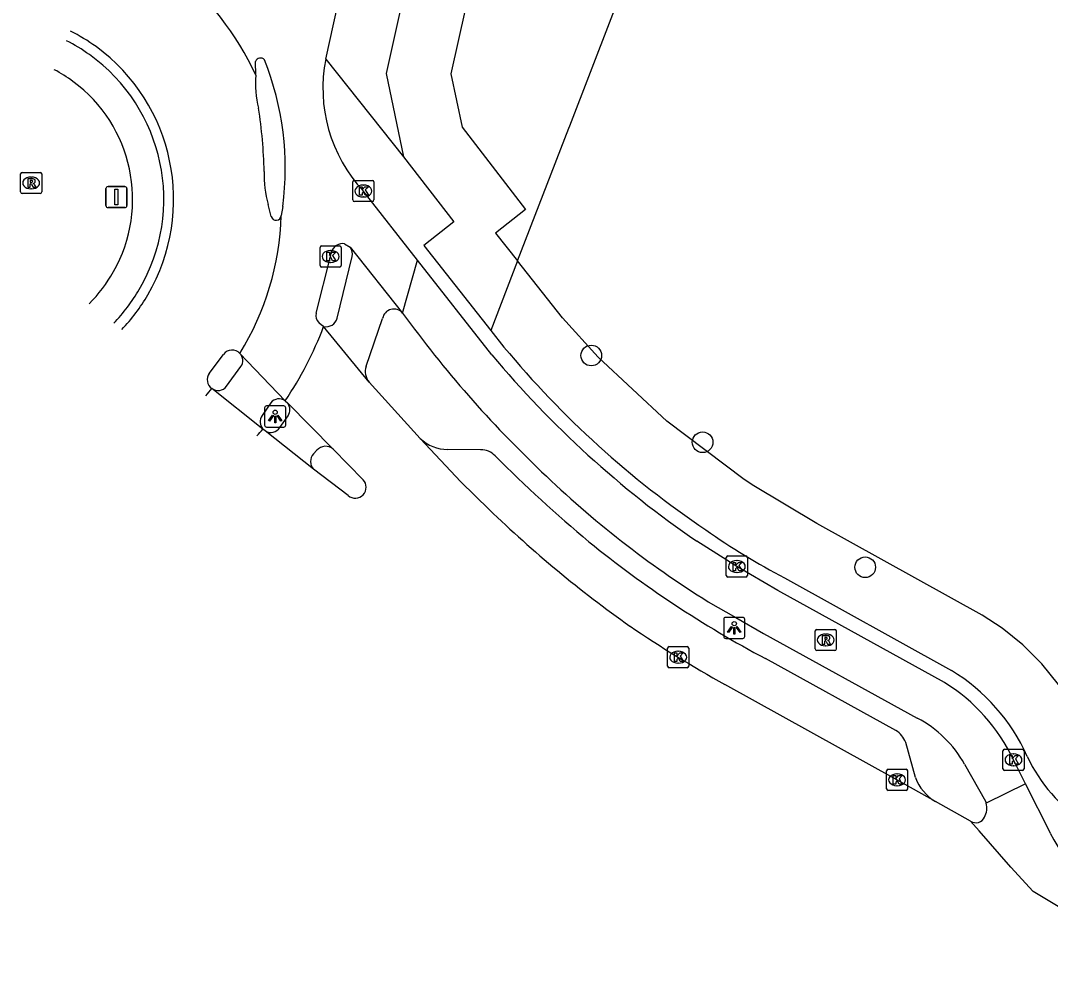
# Model space of a CAD drawing. Extents: x 163268 to 164360, y 381529 to 382285.
# Drawn here: x 163267.69 to 163316.44, y 381603.05 to 381648.21 of the extents above; entities that cross this region are included whole.
import ezdxf

# ---------------------------------------------------------------- set-up
doc = ezdxf.new("R2010")
doc.units = 0
for name, color, linetype in [('IMGEO_Boom', 7, 'Continuous'), ('IMGEO_Fietspad_gesloten', 7, 'Continuous'), ('IMGEO_Groenvoorziening', 7, 'Continuous'), ('IMGEO_Kolk', 7, 'Continuous'), ('IMGEO_Lichtpunt', 7, 'Continuous'), ('IMGEO_Loofbos', 7, 'Continuous'), ('IMGEO_Parkeervlak_open', 7, 'Continuous'), ('IMGEO_Rijbaan_lokaal_gesloten', 7, 'Continuous'), ('IMGEO_Rioolput', 7, 'Continuous'), ('IMGEO_Verkeersbordpaal', 7, 'Continuous'), ('IMGEO_Verkeerseiland_open', 7, 'Continuous'), ('IMGEO_Voetpad_open', 7, 'Continuous')]:
    doc.layers.add(name, color=color, linetype=linetype)

msp = doc.modelspace()

# ---------------------------------------------------------------- linework, layer by layer
at = {"layer": 'IMGEO_Boom'}
for centre in [(163294.703, 381632.354), (163299.974, 381628.247), (163307.671, 381622.328)]:
    msp.add_circle(centre, 0.489, dxfattribs=at)
at = {"layer": 'IMGEO_Fietspad_gesloten'}
for points in [[(163282.133, 381646.393), (163284.644, 381657.805)], [(163278.819, 381645.627), (163278.81, 381646.273)], [(163286.476, 381636.872), (163283.909, 381640.144)], [(163280.096, 381639.405), (163280.027, 381638.978)], [(163283.028, 381637.644), (163283.294, 381637.478)], [(163281.679, 381634.363), (163282.36, 381637.043), (163282.405, 381637.257)], [(163283.294, 381637.478), (163285.772, 381634.362)], [(163285.772, 381634.362), (163286.476, 381636.872)], [(163289.997, 381632.384), (163286.476, 381636.872)], [(163282.03, 381633.722), (163281.917, 381633.812), (163281.816, 381633.892)], [(163278.072, 381632.448), (163280.214, 381630.212)], [(163277.44, 381630.898), (163278.12, 381631.827)], [(163279.159, 381628.873), (163276.742, 381630.794)], [(163279.532, 381630.121), (163279.116, 381629.506)], [(163311.421, 381616.865), (163303.527, 381621.235), (163301.591, 381622.36), (163299.694, 381623.558)], [(163300.243, 381620.69), (163301.54, 381619.955), (163302.85, 381619.196), (163310.138, 381615.187)], [(163312.377, 381613.001), (163313.362, 381611.257), (163313.395, 381611.158)], [(163315.257, 381612.076), (163314.686, 381613.209)]]:
    msp.add_lwpolyline(points, dxfattribs=at)
for centre, radius, start, end in [((163279.048, 381646.186), 0.254, 41.5441, 159.8891), ((163266.262, 381641.224), 13.953, 352.5075, 21.57), ((163289.145, 381645.009), 7.147, 168.8346, 222.8963), ((163282.931, 381637.105), 0.548, 79.8331, 163.863), ((163282.168, 381634.25), 0.502, 166.9941, 225.4422), ((163329.367, 381665.925), 53.821, 215.9053, 226.5507), ((163277.699, 381632.107), 0.505, 326.3856, 42.4542), ((163327.211, 381663.53), 48.528, 219.9278, 235.4566), ((163277.037, 381631.207), 0.508, 234.4764, 322.4728), ((163279.923, 381629.79), 0.512, 55.4064, 139.7939), ((163279.531, 381629.216), 0.506, 145.074, 222.6983), ((163325.553, 381661.23), 47.792, 225.9986, 238.0226), ((163306.968, 381609.602), 8.52, 25.048, 58.485), ((163307.552, 381610.299), 5.53, 29.2516, 62.1208)]:
    msp.add_arc(centre, radius, start, end, dxfattribs=at)
at = {"layer": 'IMGEO_Groenvoorziening'}
msp.add_lwpolyline([(163291.217, 381636.83), (163289.95, 381633.541)], dxfattribs=at)
at = {"layer": 'IMGEO_Kolk'}
for p, q in [((163283.413, 381639.718), (163283.413, 381640.57)), ((163283.488, 381640.644), (163284.34, 381640.644)), ((163284.414, 381640.57), (163284.414, 381639.718)), ((163283.901, 381640.424), (163283.926, 381640.424)), ((163284.34, 381639.644), (163283.488, 381639.644)), ((163283.924, 381639.864), (163283.899, 381639.864)), ((163281.865, 381636.617), (163281.865, 381637.469)), ((163281.94, 381637.543), (163282.792, 381637.543)), ((163282.353, 381637.323), (163282.378, 381637.323)), ((163282.866, 381637.469), (163282.866, 381636.617)), ((163282.376, 381636.763), (163282.351, 381636.763)), ((163282.792, 381636.543), (163281.94, 381636.543)), ((163301.094, 381621.935), (163301.094, 381622.787)), ((163301.169, 381622.861), (163302.021, 381622.861)), ((163301.582, 381622.641), (163301.607, 381622.641)), ((163302.095, 381622.787), (163302.095, 381621.935)), ((163301.605, 381622.081), (163301.58, 381622.081)), ((163302.021, 381621.861), (163301.169, 381621.861)), ((163298.317, 381617.643), (163298.317, 381618.495)), ((163298.392, 381618.569), (163299.244, 381618.569)), ((163298.805, 381618.349), (163298.83, 381618.349)), ((163299.318, 381618.495), (163299.318, 381617.643)), ((163298.828, 381617.789), (163298.803, 381617.789)), ((163299.244, 381617.569), (163298.392, 381617.569)), ((163314.19, 381612.784), (163314.19, 381613.636)), ((163314.265, 381613.71), (163315.117, 381613.71)), ((163314.678, 381613.49), (163314.703, 381613.49)), ((163315.191, 381613.636), (163315.191, 381612.784)), ((163314.701, 381612.93), (163314.676, 381612.93)), ((163308.68, 381611.836), (163308.68, 381612.688)), ((163308.755, 381612.762), (163309.607, 381612.762)), ((163309.168, 381612.542), (163309.193, 381612.542)), ((163309.681, 381612.688), (163309.681, 381611.836)), ((163315.117, 381612.71), (163314.265, 381612.71)), ((163309.191, 381611.982), (163309.166, 381611.982)), ((163309.607, 381611.762), (163308.755, 381611.762))]:
    msp.add_line(p, q, dxfattribs=at)
for points in [[(163283.413, 381639.718), (163283.413, 381640.57)], [(163283.488, 381640.644), (163284.34, 381640.644)], [(163284.414, 381640.57), (163284.414, 381639.718)], [(163283.734, 381640.344), (163283.857, 381640.344), (163283.857, 381640.193), (163283.987, 381640.344), (163284.151, 381640.344), (163284.005, 381640.193), (163284.158, 381639.944), (163284.006, 381639.944), (163283.921, 381640.108), (163283.857, 381640.041), (163283.857, 381639.944), (163283.734, 381639.944), (163283.734, 381640.344)], [(163284.34, 381639.644), (163283.488, 381639.644)], [(163281.865, 381636.617), (163281.865, 381637.469)], [(163281.94, 381637.543), (163282.792, 381637.543)], [(163282.186, 381637.243), (163282.309, 381637.243), (163282.309, 381637.092), (163282.439, 381637.243), (163282.603, 381637.243), (163282.457, 381637.092), (163282.61, 381636.843), (163282.458, 381636.843), (163282.373, 381637.007), (163282.309, 381636.94), (163282.309, 381636.843), (163282.186, 381636.843), (163282.186, 381637.243)], [(163282.866, 381637.469), (163282.866, 381636.617)], [(163282.792, 381636.543), (163281.94, 381636.543)], [(163301.094, 381621.935), (163301.094, 381622.787)], [(163301.169, 381622.861), (163302.021, 381622.861)], [(163301.415, 381622.561), (163301.538, 381622.561), (163301.538, 381622.41), (163301.668, 381622.561), (163301.832, 381622.561), (163301.686, 381622.41), (163301.839, 381622.161), (163301.687, 381622.161), (163301.602, 381622.325), (163301.538, 381622.258), (163301.538, 381622.161), (163301.415, 381622.161), (163301.415, 381622.561)], [(163302.095, 381622.787), (163302.095, 381621.935)], [(163302.021, 381621.861), (163301.169, 381621.861)], [(163298.317, 381617.643), (163298.317, 381618.495)], [(163298.392, 381618.569), (163299.244, 381618.569)], [(163298.638, 381618.269), (163298.761, 381618.269), (163298.761, 381618.118), (163298.891, 381618.269), (163299.055, 381618.269), (163298.909, 381618.118), (163299.062, 381617.869), (163298.91, 381617.869), (163298.825, 381618.033), (163298.761, 381617.966), (163298.761, 381617.869), (163298.638, 381617.869), (163298.638, 381618.269)], [(163299.318, 381618.495), (163299.318, 381617.643)], [(163299.244, 381617.569), (163298.392, 381617.569)], [(163314.19, 381612.784), (163314.19, 381613.636)], [(163314.265, 381613.71), (163315.117, 381613.71)], [(163314.511, 381613.41), (163314.634, 381613.41), (163314.634, 381613.259), (163314.764, 381613.41), (163314.928, 381613.41), (163314.782, 381613.259), (163314.935, 381613.01), (163314.783, 381613.01), (163314.698, 381613.174), (163314.634, 381613.107), (163314.634, 381613.01), (163314.511, 381613.01), (163314.511, 381613.41)], [(163315.191, 381613.636), (163315.191, 381612.784)], [(163308.68, 381611.836), (163308.68, 381612.688)], [(163308.755, 381612.762), (163309.607, 381612.762)], [(163309.001, 381612.462), (163309.124, 381612.462), (163309.124, 381612.311), (163309.254, 381612.462), (163309.418, 381612.462), (163309.272, 381612.311), (163309.425, 381612.062), (163309.273, 381612.062), (163309.188, 381612.226), (163309.124, 381612.159), (163309.124, 381612.062), (163309.001, 381612.062), (163309.001, 381612.462)], [(163309.681, 381612.688), (163309.681, 381611.836)], [(163315.117, 381612.71), (163314.265, 381612.71)], [(163309.607, 381611.762), (163308.755, 381611.762)]]:
    msp.add_lwpolyline(points, dxfattribs=at)
for centre, start, end in [((163283.49, 381640.568), 91.552, 178.448), ((163283.49, 381640.568), 91.552, 178.448), ((163284.338, 381640.568), 1.552, 88.448), ((163284.338, 381640.568), 1.552, 88.448), ((163283.49, 381639.72), 181.552, 268.448), ((163283.49, 381639.72), 181.552, 268.448), ((163284.338, 381639.72), 271.552, 358.448), ((163284.338, 381639.72), 271.552, 358.448), ((163281.942, 381637.467), 91.552, 178.448), ((163281.942, 381637.467), 91.552, 178.448), ((163282.79, 381637.467), 1.552, 88.448), ((163282.79, 381637.467), 1.552, 88.448), ((163281.942, 381636.619), 181.552, 268.448), ((163281.942, 381636.619), 181.552, 268.448), ((163282.79, 381636.619), 271.552, 358.448), ((163282.79, 381636.619), 271.552, 358.448), ((163301.171, 381622.785), 91.552, 178.448), ((163301.171, 381622.785), 91.552, 178.448), ((163302.019, 381622.785), 1.552, 88.448), ((163302.019, 381622.785), 1.552, 88.448), ((163301.171, 381621.937), 181.552, 268.448), ((163301.171, 381621.937), 181.552, 268.448), ((163302.019, 381621.937), 271.552, 358.448), ((163302.019, 381621.937), 271.552, 358.448), ((163298.394, 381618.493), 91.552, 178.448), ((163298.394, 381618.493), 91.552, 178.448), ((163299.242, 381618.493), 1.552, 88.448), ((163299.242, 381618.493), 1.552, 88.448), ((163298.394, 381617.645), 181.552, 268.448), ((163298.394, 381617.645), 181.552, 268.448), ((163299.242, 381617.645), 271.552, 358.448), ((163299.242, 381617.645), 271.552, 358.448), ((163314.267, 381613.634), 91.552, 178.448), ((163314.267, 381613.634), 91.552, 178.448), ((163315.115, 381613.634), 1.552, 88.448), ((163315.115, 381613.634), 1.552, 88.448), ((163314.267, 381612.786), 181.552, 268.448), ((163314.267, 381612.786), 181.552, 268.448), ((163315.115, 381612.786), 271.552, 358.448), ((163315.115, 381612.786), 271.552, 358.448), ((163308.757, 381612.686), 91.552, 178.448), ((163308.757, 381612.686), 91.552, 178.448), ((163309.605, 381612.686), 1.552, 88.448), ((163309.605, 381612.686), 1.552, 88.448), ((163308.757, 381611.838), 181.552, 268.448), ((163308.757, 381611.838), 181.552, 268.448), ((163309.605, 381611.838), 271.552, 358.448), ((163309.605, 381611.838), 271.552, 358.448)]:
    msp.add_arc(centre, 0.0765, start, end, dxfattribs=at)
for centre, major_axis, ratio, start_param, end_param in [((163283.9, 381640.144), (-0.387, 0.002), 0.722429, 4.712389, 7.853982), ((163283.925, 381640.144), (-0.39, 0.002), 0.717154, 1.570796, 4.712389), ((163282.352, 381637.043), (-0.387, 0.002), 0.722429, 4.712389, 7.853982), ((163282.377, 381637.043), (-0.39, 0.002), 0.717154, 1.570796, 4.712389), ((163301.581, 381622.361), (-0.387, 0.002), 0.722429, 4.712389, 7.853982), ((163301.606, 381622.361), (-0.39, 0.002), 0.717154, 1.570796, 4.712389), ((163298.804, 381618.069), (-0.387, 0.002), 0.722429, 4.712389, 7.853982), ((163298.829, 381618.069), (-0.39, 0.002), 0.717154, 1.570796, 4.712389), ((163314.677, 381613.21), (-0.387, 0.002), 0.722429, 4.712389, 7.853982), ((163314.702, 381613.21), (-0.39, 0.002), 0.717154, 1.570796, 4.712389), ((163309.167, 381612.262), (-0.387, 0.002), 0.722429, 4.712389, 7.853982), ((163309.192, 381612.262), (-0.39, 0.002), 0.717154, 1.570796, 4.712389)]:
    msp.add_ellipse(centre, major_axis=major_axis, ratio=ratio, start_param=start_param, end_param=end_param, dxfattribs=at)
at = {"layer": 'IMGEO_Lichtpunt'}
for p, q in [((163279.24, 381629.87), (163279.24, 381629.063)), ((163279.24, 381629.87), (163279.24, 381629.063)), ((163280.142, 381629.965), (163279.334, 381629.965)), ((163280.142, 381629.965), (163279.334, 381629.965)), ((163280.236, 381629.063), (163280.236, 381629.87)), ((163280.236, 381629.063), (163280.236, 381629.87)), ((163279.334, 381628.969), (163280.142, 381628.969)), ((163279.334, 381628.969), (163280.142, 381628.969)), ((163300.972, 381619.861), (163300.972, 381619.054)), ((163300.972, 381619.861), (163300.972, 381619.054)), ((163301.874, 381619.956), (163301.066, 381619.956)), ((163301.874, 381619.956), (163301.066, 381619.956)), ((163301.968, 381619.054), (163301.968, 381619.861)), ((163301.968, 381619.054), (163301.968, 381619.861)), ((163301.066, 381618.96), (163301.874, 381618.96)), ((163301.066, 381618.96), (163301.874, 381618.96))]:
    msp.add_line(p, q, dxfattribs=at)
for points in [[(163279.614, 381629.534), (163279.653, 381629.506), (163279.465, 381629.244), (163279.427, 381629.271), (163279.614, 381629.534)], [(163279.716, 381629.486), (163279.763, 381629.486), (163279.763, 381629.164), (163279.716, 381629.164), (163279.716, 381629.486)], [(163279.826, 381629.506), (163279.864, 381629.533), (163280.051, 381629.271), (163280.012, 381629.243), (163279.826, 381629.506)], [(163301.346, 381619.525), (163301.385, 381619.497), (163301.197, 381619.235), (163301.159, 381619.262), (163301.346, 381619.525)], [(163301.448, 381619.477), (163301.495, 381619.477), (163301.495, 381619.155), (163301.448, 381619.155), (163301.448, 381619.477)], [(163301.558, 381619.497), (163301.596, 381619.524), (163301.783, 381619.262), (163301.744, 381619.234), (163301.558, 381619.497)]]:
    msp.add_lwpolyline(points, dxfattribs=at)
for centre in [(163279.739, 381629.668), (163301.471, 381619.659)]:
    msp.add_circle(centre, 0.0994, dxfattribs=at)
for centre, start, end in [((163279.334, 381629.87), 90, 180), ((163279.334, 381629.87), 90, 180), ((163280.142, 381629.87), 0, 90), ((163280.142, 381629.87), 0, 90), ((163279.334, 381629.063), 180, 270), ((163279.334, 381629.063), 180, 270), ((163280.142, 381629.063), 270, 0), ((163280.142, 381629.063), 270, 360), ((163301.066, 381619.861), 90, 180), ((163301.066, 381619.861), 90, 180), ((163301.874, 381619.861), 0, 90), ((163301.874, 381619.861), 0, 90), ((163301.066, 381619.054), 180, 270), ((163301.066, 381619.054), 180, 270), ((163301.874, 381619.054), 270, 0), ((163301.874, 381619.054), 270, 360)]:
    msp.add_arc(centre, 0.0946, start, end, dxfattribs=at)
at = {"layer": 'IMGEO_Loofbos'}
for points in [[(163302.599, 381681.913), (163291.789, 381662.451), (163288.055, 381645.689), (163288.586, 381643.167), (163291.583, 381639.271), (163290.173, 381638.153), (163291.217, 381636.83)], [(163291.217, 381636.83), (163293.636, 381643.111), (163293.682, 381643.231), (163307.547, 381679.234)], [(163419.63, 381556.862), (163341.837, 381600.434), (163319.799, 381612.736), (163319.316, 381613.066), (163318.991, 381613.341), (163318.698, 381613.65), (163318.436, 381613.987), (163318.2, 381614.371), (163318.015, 381614.741), (163317.511, 381615.724), (163316.822, 381616.783), (163316.026, 381617.762), (163315.133, 381618.654), (163314.161, 381619.439), (163313.212, 381620.055), (163305.387, 381624.403), (163302.397, 381626.178), (163301.934, 381626.49), (163298.274, 381629.248), (163295.022, 381632.279), (163293.341, 381634.136), (163291.217, 381636.83)]]:
    msp.add_lwpolyline(points, dxfattribs=at)
at = {"layer": 'IMGEO_Parkeervlak_open'}
for points in [[(163289.467, 381627.891), (163287.904, 381627.911)], [(163309.123, 381614.606), (163302.958, 381618)], [(163310.045, 381612.367), (163309.591, 381614.031)]]:
    msp.add_lwpolyline(points, dxfattribs=at)
for centre, radius, start, end in [((163287.874, 381629.736), 1.826, 225.8251, 270.9367), ((163289.486, 381626.975), 0.916, 43.3495, 91.1853), ((163336.457, 381673.69), 65.331, 224.86446, 230.14506), ((163327.103, 381663.574), 51.575, 230.9205, 242.0858), ((163308.398, 381613.538), 1.291, 22.4595, 55.8257), ((163312.125, 381613.152), 2.223, 200.6625, 239.5923)]:
    msp.add_arc(centre, radius, start, end, dxfattribs=at)
at = {"layer": 'IMGEO_Rijbaan_lokaal_gesloten'}
for points in [[(163279.552, 381638.931), (163279.407, 381639.506)], [(163284.185, 381631.093), (163282.03, 381633.722)], [(163276.62, 381631.507), (163277.295, 381632.408)], [(163286.602, 381628.427), (163284.185, 381631.093)], [(163280.214, 381630.212), (163280.335, 381630.095)], [(163280.335, 381630.095), (163282.485, 381627.92)], [(163279.267, 381628.786), (163279.159, 381628.873)], [(163281.558, 381626.966), (163279.267, 381628.786)], [(163289.868, 381625.066), (163288.526, 381626.372), (163286.602, 381628.427)], [(163282.485, 381627.92), (163283.906, 381626.474)], [(163283.19, 381625.725), (163281.558, 381626.966)], [(163311, 381611.234), (163309.176, 381612.261), (163301.028, 381616.775)], [(163315.257, 381612.076), (163313.395, 381611.158)], [(163316.435, 381609.737), (163315.257, 381612.076)], [(163312.66, 381610.312), (163311, 381611.234)], [(163410.852, 381553.713), (163341.743, 381592.304), (163318.579, 381605.212), (163315.629, 381606.974), (163314.572, 381608.12), (163313.061, 381609.852), (163312.66, 381610.312)]]:
    msp.add_lwpolyline(points, dxfattribs=at)
for centre, radius, start, end in [((163266.198, 381639.834), 13.887, 24.655, 51.2084), ((163266.036, 381639.652), 9.002, 54.5252, 63.5462), ((163265.966, 381639.745), 8.967, 329.7813, 53.8195), ((163284.201, 381645.289), 5.393, 176.4098, 193.1114), ((163258.058, 381640.695), 21.161, 1.002, 9.1665), ((163284.761, 381640.953), 5.547, 178.8449, 195.1246), ((163266.677, 381639.417), 13.357, 328.5499, 358.116), ((163279.785, 381639.005), 0.244, 197.5865, 353.7153), ((163266.048, 381639.685), 8.867, 316.4764, 329.8529), ((163266.089, 381639.745), 17.041, 325.9853, 339.3025), ((163277.7, 381632.107), 0.505, 42.5012, 143.3928), ((163277.036, 381631.211), 0.511, 144.6104, 234.8091), ((163265.787, 381639.514), 14.002, 319.6504, 321.4807), ((163265.936, 381639.908), 17.222, 318.719, 320.1544), ((163283.528, 381626.119), 0.519, 229.4219, 43.1589), ((163329.659, 381666.261), 57.274, 225.9928, 234.6671), ((163330.207, 381669.282), 60.069, 235.90768, 240.93853), ((163312.53, 381610.92), 0.897, 331.8329, 15.4107), ((163312.915, 381610.674), 0.443, 234.7513, 336.3595), ((163324.141, 381613.676), 8.655, 207.0745, 245.0684)]:
    msp.add_arc(centre, radius, start, end, dxfattribs=at)
at = {"layer": 'IMGEO_Rioolput'}
for p, q in [((163267.687, 381640.099), (163267.687, 381640.951)), ((163267.762, 381641.025), (163268.614, 381641.025)), ((163268.175, 381640.805), (163268.2, 381640.805)), ((163268.688, 381640.951), (163268.688, 381640.099)), ((163268.198, 381640.245), (163268.173, 381640.245)), ((163268.614, 381640.025), (163267.762, 381640.025)), ((163305.303, 381618.461), (163305.303, 381619.313)), ((163305.378, 381619.387), (163306.23, 381619.387)), ((163305.791, 381619.167), (163305.816, 381619.167)), ((163306.304, 381619.313), (163306.304, 381618.461)), ((163306.23, 381618.387), (163305.378, 381618.387)), ((163305.814, 381618.607), (163305.789, 381618.607))]:
    msp.add_line(p, q, dxfattribs=at)
for points in [[(163267.687, 381640.099), (163267.687, 381640.951)], [(163267.762, 381641.025), (163268.614, 381641.025)], [(163268.276, 381640.723), (163268.024, 381640.725), (163268.024, 381640.325)], [(163268.202, 381640.644), (163268.148, 381640.644), (163268.148, 381640.563)], [(163268.688, 381640.951), (163268.688, 381640.099)], [(163268.024, 381640.325), (163268.148, 381640.325), (163268.148, 381640.487), (163268.159, 381640.487)], [(163268.148, 381640.563), (163268.2, 381640.563)], [(163268.206, 381640.458), (163268.277, 381640.325), (163268.417, 381640.325), (163268.352, 381640.451)], [(163268.614, 381640.025), (163267.762, 381640.025)], [(163305.303, 381618.461), (163305.303, 381619.313)], [(163305.378, 381619.387), (163306.23, 381619.387)], [(163306.304, 381619.313), (163306.304, 381618.461)], [(163305.892, 381619.085), (163305.64, 381619.087), (163305.64, 381618.687)], [(163305.64, 381618.687), (163305.764, 381618.687), (163305.764, 381618.849), (163305.775, 381618.849)], [(163305.818, 381619.006), (163305.764, 381619.006), (163305.764, 381618.925)], [(163305.764, 381618.925), (163305.816, 381618.925)], [(163305.822, 381618.82), (163305.893, 381618.687), (163306.033, 381618.687), (163305.968, 381618.813)], [(163306.23, 381618.387), (163305.378, 381618.387)]]:
    msp.add_lwpolyline(points, dxfattribs=at)
for centre, radius, start, end in [((163267.764, 381640.949), 0.0765, 91.552, 178.448), ((163267.764, 381640.949), 0.0765, 91.552, 178.448), ((163268.184, 381640.752), 0.19, 274.7715, 282.9687), ((163268.208, 381640.548), 0.0964, 77.0061, 93.1865), ((163268.222, 381640.605), 0.0378, 276.6634, 79.6772), ((163268.275, 381640.613), 0.109, 350.3612, 89.416), ((163268.273, 381640.613), 0.112, 277.5842, 350.9817), ((163268.612, 381640.949), 0.0765, 1.552, 88.448), ((163268.612, 381640.949), 0.0765, 1.552, 88.448), ((163267.764, 381640.101), 0.0765, 181.552, 268.448), ((163267.764, 381640.101), 0.0765, 181.552, 268.448), ((163268.158, 381640.434), 0.0533, 26.0293, 88.6989), ((163268.257, 381640.398), 0.108, 29.5134, 73.7905), ((163268.612, 381640.101), 0.0765, 271.552, 358.448), ((163268.612, 381640.101), 0.0765, 271.552, 358.448), ((163305.38, 381619.311), 0.0765, 91.552, 178.448), ((163305.38, 381619.311), 0.0765, 91.552, 178.448), ((163306.228, 381619.311), 0.0765, 1.552, 88.448), ((163306.228, 381619.311), 0.0765, 1.552, 88.448), ((163305.774, 381618.796), 0.0533, 26.0293, 88.6989), ((163305.8, 381619.114), 0.19, 274.7715, 282.9687), ((163305.824, 381618.91), 0.0964, 77.0061, 93.1865), ((163305.838, 381618.967), 0.0378, 276.6634, 79.6772), ((163305.891, 381618.975), 0.109, 350.3612, 89.416), ((163305.889, 381618.975), 0.112, 277.5842, 350.9817), ((163305.873, 381618.76), 0.108, 29.5134, 73.7905), ((163305.38, 381618.463), 0.0765, 181.552, 268.448), ((163305.38, 381618.463), 0.0765, 181.552, 268.448), ((163306.228, 381618.463), 0.0765, 271.552, 358.448), ((163306.228, 381618.463), 0.0765, 271.552, 358.448)]:
    msp.add_arc(centre, radius, start, end, dxfattribs=at)
for centre, major_axis, ratio, start_param, end_param in [((163268.174, 381640.525), (-0.387, 0.002), 0.722429, 4.712389, 7.853982), ((163268.199, 381640.525), (-0.39, 0.002), 0.717154, 1.570796, 4.712389), ((163305.79, 381618.887), (-0.387, 0.002), 0.722429, 4.712389, 7.853982), ((163305.815, 381618.887), (-0.39, 0.002), 0.717154, 1.570796, 4.712389)]:
    msp.add_ellipse(centre, major_axis=major_axis, ratio=ratio, start_param=start_param, end_param=end_param, dxfattribs=at)
at = {"layer": 'IMGEO_Verkeersbordpaal'}
for p, q in [((163271.727, 381639.456), (163271.727, 381640.256)), ((163271.727, 381640.256), (163271.727, 381639.456)), ((163271.827, 381640.356), (163272.617, 381640.356)), ((163272.617, 381640.356), (163271.827, 381640.356)), ((163272.717, 381640.256), (163272.717, 381639.456)), ((163272.717, 381639.456), (163272.717, 381640.256)), ((163272.617, 381639.356), (163271.827, 381639.356)), ((163271.827, 381639.356), (163272.617, 381639.356))]:
    msp.add_line(p, q, dxfattribs=at)
msp.add_lwpolyline([(163272.147, 381640.231), (163272.297, 381640.231), (163272.297, 381639.481), (163272.147, 381639.481), (163272.147, 381640.231)], dxfattribs=at)
for centre, start, end in [((163271.827, 381640.256), 90, 180), ((163271.827, 381640.256), 90, 180), ((163272.617, 381640.256), 0, 90), ((163272.617, 381640.256), 360, 90), ((163271.827, 381639.456), 180, 270), ((163271.827, 381639.456), 180, 270), ((163272.617, 381639.456), 270, 0), ((163272.617, 381639.456), 270, 0)]:
    msp.add_arc(centre, 0.1, start, end, dxfattribs=at)
at = {"layer": 'IMGEO_Verkeerseiland_open'}
for centre, radius, start, end in [((163266.02, 381639.721), 8.46, 54.4176, 63.0316), ((163266.057, 381639.756), 8.41, 329.4687, 54.48), ((163266.011, 381639.721), 6.981, 53.4585, 62.0645), ((163266.07, 381639.752), 6.922, 330.3433, 53.6976), ((163266.044, 381639.687), 6.913, 314.9649, 330.9161), ((163266.05, 381639.685), 8.38, 316.1574, 329.9097)]:
    msp.add_arc(centre, radius, start, end, dxfattribs=at)
at = {"layer": 'IMGEO_Voetpad_open'}
for points in [[(163287.381, 381656.459), (163284.986, 381645.708), (163285.814, 381641.767)], [(163282.133, 381646.393), (163285.814, 381641.767)], [(163285.814, 381641.767), (163288.192, 381638.676), (163286.782, 381637.558), (163289.95, 381633.541)], [(163282.679, 381634.126), (163283.382, 381637.042)], [(163284.042, 381631.843), (163284.826, 381634.112)], [(163289.95, 381633.541), (163290.571, 381632.754)], [(163279.955, 381628.941), (163280.348, 381629.505)], [(163281.717, 381627.865), (163281.548, 381627.696)], [(163303.856, 381621.823), (163311.755, 381617.433)]]:
    msp.add_lwpolyline(points, dxfattribs=at)
for centre, radius, start, end in [((163282.897, 381637.171), 0.502, 345.1048, 37.7172), ((163285.358, 381634.012), 0.542, 40.207, 169.3993), ((163282.134, 381634.279), 0.566, 259.4517, 344.3525), ((163325.442, 381661.637), 45.279, 219.6338, 236.0101), ((163284.818, 381631.602), 0.813, 162.7851, 218.8045), ((163279.923, 381629.791), 0.512, 326.0908, 36.4337), ((163279.535, 381629.201), 0.494, 237.1593, 328.2331), ((163282.128, 381627.517), 0.539, 48.4677, 139.7247), ((163281.959, 381627.337), 0.546, 138.8147, 222.7549), ((163319.723, 381652.057), 34.145, 234.9802, 242.3087), ((163307.072, 381609.676), 9.061, 24.0878, 58.8789), ((163321.786, 381616.305), 7.078, 204.4664, 238.6796)]:
    msp.add_arc(centre, radius, start, end, dxfattribs=at)

doc.saveas('drawing.dxf')
